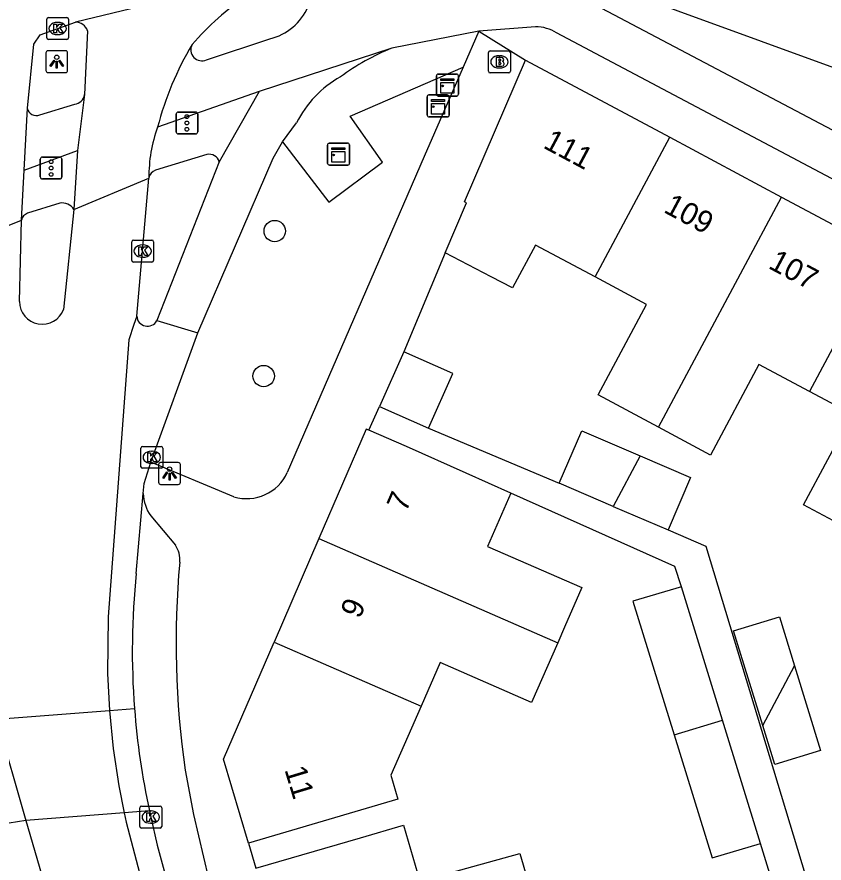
# Model space of a CAD drawing. Extents: x 159265 to 160143, y 383413 to 384319.
# Drawn here: x 159612.88 to 159649.77, y 384028.95 to 384067.62 of the extents above; entities that cross this region are included whole.
import ezdxf

# ---------------------------------------------------------------- set-up
doc = ezdxf.new("R2010")
doc.units = 0
for name, color, linetype in [('IMGEO_Boom', 7, 'Continuous'), ('IMGEO_Brandkraan', 7, 'Continuous'), ('IMGEO_Fietspad_gesloten', 7, 'Continuous'), ('IMGEO_Kast', 7, 'Continuous'), ('IMGEO_Kolk', 7, 'Continuous'), ('IMGEO_Lichtpunt', 7, 'Continuous'), ('IMGEO_Pand', 7, 'Continuous'), ('IMGEO_Pand_nummerreeks', 7, 'Continuous'), ('IMGEO_Rijbaan_lokaal_gesloten', 7, 'Continuous'), ('IMGEO_Rijbaan_lokaal_open', 7, 'Continuous'), ('IMGEO_Verkeersregelinstallatiepaal', 7, 'Continuous'), ('IMGEO_Voetpad_open', 7, 'Continuous')]:
    doc.layers.add(name, color=color, linetype=linetype)

msp = doc.modelspace()

# ---------------------------------------------------------------- linework, layer by layer
at = {"layer": 'IMGEO_Boom'}
for centre in [(159624.662, 384057.831), (159624.157, 384051.204)]:
    msp.add_circle(centre, 0.489, dxfattribs=at)
at = {"layer": 'IMGEO_Brandkraan'}
for p, q in [((159634.432, 384065.14), (159634.432, 384065.992)), ((159634.507, 384066.066), (159635.359, 384066.066)), ((159634.92, 384065.846), (159634.945, 384065.846)), ((159635.433, 384065.992), (159635.433, 384065.14)), ((159635.359, 384065.066), (159634.507, 384065.066)), ((159634.943, 384065.286), (159634.918, 384065.286))]:
    msp.add_line(p, q, dxfattribs=at)
for points in [[(159634.432, 384065.14), (159634.432, 384065.992)], [(159634.507, 384066.066), (159635.359, 384066.066)], [(159634.78, 384065.766), (159634.78, 384065.366), (159634.993, 384065.366)], [(159635.011, 384065.766), (159634.78, 384065.766)], [(159635.433, 384065.992), (159635.433, 384065.14)], [(159634.959, 384065.685), (159634.905, 384065.685), (159634.905, 384065.609)], [(159634.905, 384065.609), (159634.958, 384065.609)], [(159634.967, 384065.533), (159634.905, 384065.533), (159634.905, 384065.452)], [(159634.905, 384065.452), (159634.967, 384065.452)], [(159635.359, 384065.066), (159634.507, 384065.066)]]:
    msp.add_lwpolyline(points, dxfattribs=at)
for centre, radius, start, end in [((159634.509, 384065.99), 0.0765, 91.552, 178.448), ((159634.509, 384065.99), 0.0765, 91.552, 178.448), ((159635.015, 384065.621), 0.145, 59.4692, 91.5367), ((159635.04, 384065.668), 0.0922, 285.5137, 58.1501), ((159635.357, 384065.99), 0.0765, 1.552, 88.448), ((159635.357, 384065.99), 0.0765, 1.552, 88.448), ((159634.96, 384065.647), 0.0379, 267.8285, 90.9355), ((159634.968, 384065.492), 0.0404, 269.8759, 90.5077), ((159634.999, 384065.617), 0.251, 268.6676, 293.5347), ((159635.045, 384065.476), 0.105, 301.3115, 78.989), ((159634.509, 384065.142), 0.0765, 181.552, 268.448), ((159634.509, 384065.142), 0.0765, 181.552, 268.448), ((159635.357, 384065.142), 0.0765, 271.552, 358.448), ((159635.357, 384065.142), 0.0765, 271.552, 358.448)]:
    msp.add_arc(centre, radius, start, end, dxfattribs=at)
for centre, major_axis, ratio, start_param, end_param in [((159634.919, 384065.566), (-0.387, 0.002), 0.722429, 4.712389, 7.853982), ((159634.944, 384065.566), (-0.39, 0.002), 0.717154, 1.570796, 4.712389)]:
    msp.add_ellipse(centre, major_axis=major_axis, ratio=ratio, start_param=start_param, end_param=end_param, dxfattribs=at)
at = {"layer": 'IMGEO_Fietspad_gesloten'}
for points in [[(159639.603, 384068.019), (159679.545, 384046.947), (159802.985, 383980.918)], [(159633.996, 384066.968), (159630.011, 384066.195)], [(159636.58, 384067.174), (159633.996, 384066.968)], [(159782.916, 383989.334), (159706.724, 384030.091), (159678.317, 384045.287), (159637.547, 384066.886)], [(159621.55, 384065.665), (159624.443, 384066.62)], [(159630.011, 384066.195), (159623.948, 384064.207)], [(159623.948, 384064.207), (159619.312, 384062.582)], [(159623.948, 384064.207), (159622.125, 384061)], [(159613.925, 384063.139), (159615.521, 384063.628)], [(159625.018, 384061.914), (159625.663, 384062.778)], [(159621.154, 384053.186), (159624.586, 384061.163), (159625.018, 384061.914)], [(159613.211, 384060.619), (159615.642, 384061.518)], [(159622.125, 384061), (159619.275, 384053.739)]]:
    msp.add_lwpolyline(points, dxfattribs=at)
for centre, radius, start, end in [((159623.824, 384069.124), 2.58, 283.8754, 336.385), ((159636.569, 384065.37), 1.804, 57.1746, 89.6554), ((159621.329, 384066.117), 0.503, 151.802, 296.084), ((159634.255, 384055.861), 11.172, 112.3286, 126.1572), ((159630.087, 384060.572), 4.944, 119.3522, 153.4953), ((159615.458, 384064.138), 0.514, 277.0246, 352.4604), ((159613.77, 384063.53), 0.421, 190.5575, 291.5734)]:
    msp.add_arc(centre, radius, start, end, dxfattribs=at)
at = {"layer": 'IMGEO_Kast'}
for p, q in [((159632.13, 384065.006), (159632.971, 384065.006)), ((159632.971, 384065.006), (159632.13, 384065.006)), ((159633.055, 384064.931), (159633.055, 384064.09)), ((159633.055, 384064.09), (159633.055, 384064.931)), ((159632.055, 384064.081), (159632.055, 384064.922)), ((159632.055, 384064.922), (159632.055, 384064.081)), ((159631.632, 384063.129), (159631.632, 384063.97)), ((159631.632, 384063.97), (159631.632, 384063.129)), ((159631.707, 384064.054), (159632.548, 384064.054)), ((159632.548, 384064.054), (159631.707, 384064.054)), ((159632.98, 384064.006), (159632.139, 384064.006)), ((159632.139, 384064.006), (159632.98, 384064.006)), ((159632.632, 384063.979), (159632.632, 384063.138)), ((159632.632, 384063.138), (159632.632, 384063.979)), ((159632.557, 384063.054), (159631.716, 384063.054)), ((159631.716, 384063.054), (159632.557, 384063.054)), ((159627.152, 384061.849), (159627.993, 384061.849)), ((159627.993, 384061.849), (159627.152, 384061.849)), ((159627.077, 384060.924), (159627.077, 384061.765)), ((159627.077, 384061.765), (159627.077, 384060.924)), ((159628.077, 384061.774), (159628.077, 384060.933)), ((159628.077, 384060.933), (159628.077, 384061.774)), ((159628.002, 384060.849), (159627.161, 384060.849)), ((159627.161, 384060.849), (159628.002, 384060.849))]:
    msp.add_line(p, q, dxfattribs=at)
for points in [[(159632.25, 384064.796), (159632.85, 384064.796), (159632.85, 384064.711), (159632.25, 384064.711), (159632.25, 384064.796)], [(159632.25, 384064.621), (159632.85, 384064.621), (159632.85, 384064.132), (159632.25, 384064.132), (159632.25, 384064.621)], [(159631.827, 384063.844), (159632.427, 384063.844), (159632.427, 384063.759), (159631.827, 384063.759), (159631.827, 384063.844)], [(159631.827, 384063.669), (159632.427, 384063.669), (159632.427, 384063.18), (159631.827, 384063.18), (159631.827, 384063.669)], [(159627.272, 384061.639), (159627.872, 384061.639), (159627.872, 384061.554), (159627.272, 384061.554), (159627.272, 384061.639)], [(159627.272, 384061.464), (159627.872, 384061.464), (159627.872, 384060.975), (159627.272, 384060.975), (159627.272, 384061.464)]]:
    msp.add_lwpolyline(points, dxfattribs=at)
for centre in [(159632.334, 384064.47), (159631.911, 384063.518), (159627.356, 384061.313)]:
    msp.add_circle(centre, 0.0377, dxfattribs=at)
for centre, start, end in [((159632.133, 384064.928), 92.4484, 184.2845), ((159632.133, 384064.928), 92.4484, 184.2845), ((159632.977, 384064.928), 2.4484, 94.2845), ((159632.977, 384064.928), 2.4484, 94.2845), ((159631.71, 384063.976), 92.4484, 184.2845), ((159631.71, 384063.976), 92.4484, 184.2845), ((159632.133, 384064.084), 182.4484, 274.2845), ((159632.133, 384064.084), 182.4484, 274.2845), ((159632.554, 384063.976), 2.4484, 94.2845), ((159632.554, 384063.976), 2.4484, 94.2845), ((159632.977, 384064.084), 272.4484, 4.2845), ((159632.977, 384064.084), 272.4484, 4.2845), ((159631.71, 384063.132), 182.4484, 274.2845), ((159631.71, 384063.132), 182.4484, 274.2845), ((159632.554, 384063.132), 272.4484, 4.2845), ((159632.554, 384063.132), 272.4484, 4.2845), ((159627.155, 384061.771), 92.4484, 184.2845), ((159627.155, 384061.771), 92.4484, 184.2845), ((159627.999, 384061.771), 2.4484, 94.2845), ((159627.999, 384061.771), 2.4484, 94.2845), ((159627.155, 384060.927), 182.4484, 274.2845), ((159627.155, 384060.927), 182.4484, 274.2845), ((159627.999, 384060.927), 272.4484, 4.2845), ((159627.999, 384060.927), 272.4484, 4.2845)]:
    msp.add_arc(centre, 0.0779, start, end, dxfattribs=at)
at = {"layer": 'IMGEO_Kolk'}
for p, q in [((159614.242, 384066.664), (159614.242, 384067.516)), ((159614.317, 384067.59), (159615.169, 384067.59)), ((159614.73, 384067.37), (159614.755, 384067.37)), ((159615.243, 384067.516), (159615.243, 384066.664)), ((159615.169, 384066.59), (159614.317, 384066.59)), ((159614.753, 384066.81), (159614.728, 384066.81)), ((159618.126, 384056.492), (159618.126, 384057.344)), ((159618.201, 384057.418), (159619.053, 384057.418)), ((159618.614, 384057.198), (159618.639, 384057.198)), ((159619.127, 384057.344), (159619.127, 384056.492)), ((159619.053, 384056.418), (159618.201, 384056.418)), ((159618.637, 384056.638), (159618.612, 384056.638)), ((159618.544, 384047.065), (159618.544, 384047.917)), ((159618.619, 384047.991), (159619.471, 384047.991)), ((159619.545, 384047.917), (159619.545, 384047.065)), ((159619.032, 384047.771), (159619.057, 384047.771)), ((159619.055, 384047.211), (159619.03, 384047.211)), ((159619.471, 384046.991), (159618.619, 384046.991)), ((159618.497, 384030.623), (159618.497, 384031.475)), ((159618.572, 384031.549), (159619.424, 384031.549)), ((159618.985, 384031.329), (159619.01, 384031.329)), ((159619.498, 384031.475), (159619.498, 384030.623)), ((159619.424, 384030.549), (159618.572, 384030.549)), ((159619.008, 384030.769), (159618.983, 384030.769))]:
    msp.add_line(p, q, dxfattribs=at)
for points in [[(159614.242, 384066.664), (159614.242, 384067.516)], [(159614.317, 384067.59), (159615.169, 384067.59)], [(159614.563, 384067.29), (159614.686, 384067.29), (159614.686, 384067.139), (159614.816, 384067.29), (159614.98, 384067.29), (159614.834, 384067.139), (159614.987, 384066.89), (159614.835, 384066.89), (159614.75, 384067.054), (159614.686, 384066.987), (159614.686, 384066.89), (159614.563, 384066.89), (159614.563, 384067.29)], [(159615.243, 384067.516), (159615.243, 384066.664)], [(159615.169, 384066.59), (159614.317, 384066.59)], [(159618.126, 384056.492), (159618.126, 384057.344)], [(159618.201, 384057.418), (159619.053, 384057.418)], [(159619.127, 384057.344), (159619.127, 384056.492)], [(159618.447, 384057.118), (159618.57, 384057.118), (159618.57, 384056.967), (159618.7, 384057.118), (159618.864, 384057.118), (159618.718, 384056.967), (159618.871, 384056.718), (159618.719, 384056.718), (159618.634, 384056.882), (159618.57, 384056.815), (159618.57, 384056.718), (159618.447, 384056.718), (159618.447, 384057.118)], [(159619.053, 384056.418), (159618.201, 384056.418)], [(159618.544, 384047.065), (159618.544, 384047.917)], [(159618.619, 384047.991), (159619.471, 384047.991)], [(159619.545, 384047.917), (159619.545, 384047.065)], [(159618.865, 384047.691), (159618.988, 384047.691), (159618.988, 384047.54), (159619.118, 384047.691), (159619.282, 384047.691), (159619.136, 384047.54), (159619.289, 384047.291), (159619.137, 384047.291), (159619.052, 384047.455), (159618.988, 384047.388), (159618.988, 384047.291), (159618.865, 384047.291), (159618.865, 384047.691)], [(159619.471, 384046.991), (159618.619, 384046.991)], [(159618.497, 384030.623), (159618.497, 384031.475)], [(159618.572, 384031.549), (159619.424, 384031.549)], [(159619.498, 384031.475), (159619.498, 384030.623)], [(159618.818, 384031.249), (159618.941, 384031.249), (159618.941, 384031.098), (159619.071, 384031.249), (159619.235, 384031.249), (159619.089, 384031.098), (159619.242, 384030.849), (159619.09, 384030.849), (159619.005, 384031.013), (159618.941, 384030.946), (159618.941, 384030.849), (159618.818, 384030.849), (159618.818, 384031.249)], [(159619.424, 384030.549), (159618.572, 384030.549)]]:
    msp.add_lwpolyline(points, dxfattribs=at)
for centre, start, end in [((159614.319, 384067.514), 91.552, 178.448), ((159614.319, 384067.514), 91.552, 178.448), ((159615.167, 384067.514), 1.552, 88.448), ((159615.167, 384067.514), 1.552, 88.448), ((159614.319, 384066.666), 181.552, 268.448), ((159614.319, 384066.666), 181.552, 268.448), ((159615.167, 384066.666), 271.552, 358.448), ((159615.167, 384066.666), 271.552, 358.448), ((159618.203, 384057.342), 91.552, 178.448), ((159618.203, 384057.342), 91.552, 178.448), ((159619.051, 384057.342), 1.552, 88.448), ((159619.051, 384057.342), 1.552, 88.448), ((159618.203, 384056.494), 181.552, 268.448), ((159618.203, 384056.494), 181.552, 268.448), ((159619.051, 384056.494), 271.552, 358.448), ((159619.051, 384056.494), 271.552, 358.448), ((159618.621, 384047.915), 91.552, 178.448), ((159618.621, 384047.915), 91.552, 178.448), ((159619.469, 384047.915), 1.552, 88.448), ((159619.469, 384047.915), 1.552, 88.448), ((159618.621, 384047.067), 181.552, 268.448), ((159618.621, 384047.067), 181.552, 268.448), ((159619.469, 384047.067), 271.552, 358.448), ((159619.469, 384047.067), 271.552, 358.448), ((159618.574, 384031.473), 91.552, 178.448), ((159618.574, 384031.473), 91.552, 178.448), ((159619.422, 384031.473), 1.552, 88.448), ((159619.422, 384031.473), 1.552, 88.448), ((159618.574, 384030.625), 181.552, 268.448), ((159618.574, 384030.625), 181.552, 268.448), ((159619.422, 384030.625), 271.552, 358.448), ((159619.422, 384030.625), 271.552, 358.448)]:
    msp.add_arc(centre, 0.0765, start, end, dxfattribs=at)
for centre, major_axis, ratio, start_param, end_param in [((159614.729, 384067.09), (-0.387, 0.002), 0.722429, 4.712389, 7.853982), ((159614.754, 384067.09), (-0.39, 0.002), 0.717154, 1.570796, 4.712389), ((159618.613, 384056.918), (-0.387, 0.002), 0.722429, 4.712389, 7.853982), ((159618.638, 384056.918), (-0.39, 0.002), 0.717154, 1.570796, 4.712389), ((159619.031, 384047.491), (-0.387, 0.002), 0.722429, 4.712389, 7.853982), ((159619.056, 384047.491), (-0.39, 0.002), 0.717154, 1.570796, 4.712389), ((159618.984, 384031.049), (-0.387, 0.002), 0.722429, 4.712389, 7.853982), ((159619.009, 384031.049), (-0.39, 0.002), 0.717154, 1.570796, 4.712389)]:
    msp.add_ellipse(centre, major_axis=major_axis, ratio=ratio, start_param=start_param, end_param=end_param, dxfattribs=at)
at = {"layer": 'IMGEO_Lichtpunt'}
for p, q in [((159614.203, 384065.98), (159614.203, 384065.173)), ((159614.203, 384065.98), (159614.203, 384065.173)), ((159615.105, 384066.075), (159614.297, 384066.075)), ((159615.105, 384066.075), (159614.297, 384066.075)), ((159615.199, 384065.173), (159615.199, 384065.98)), ((159615.199, 384065.173), (159615.199, 384065.98)), ((159614.297, 384065.079), (159615.105, 384065.079)), ((159614.297, 384065.079), (159615.105, 384065.079)), ((159619.355, 384047.158), (159619.355, 384046.351)), ((159619.355, 384047.158), (159619.355, 384046.351)), ((159620.257, 384047.253), (159619.449, 384047.253)), ((159620.257, 384047.253), (159619.449, 384047.253)), ((159620.351, 384046.351), (159620.351, 384047.158)), ((159620.351, 384046.351), (159620.351, 384047.158)), ((159619.449, 384046.257), (159620.257, 384046.257)), ((159619.449, 384046.257), (159620.257, 384046.257))]:
    msp.add_line(p, q, dxfattribs=at)
for points in [[(159614.577, 384065.644), (159614.616, 384065.616), (159614.428, 384065.354), (159614.39, 384065.381), (159614.577, 384065.644)], [(159614.679, 384065.596), (159614.726, 384065.596), (159614.726, 384065.274), (159614.679, 384065.274), (159614.679, 384065.596)], [(159614.789, 384065.616), (159614.827, 384065.643), (159615.014, 384065.381), (159614.975, 384065.353), (159614.789, 384065.616)], [(159619.729, 384046.822), (159619.768, 384046.794), (159619.58, 384046.532), (159619.542, 384046.559), (159619.729, 384046.822)], [(159619.831, 384046.774), (159619.878, 384046.774), (159619.878, 384046.452), (159619.831, 384046.452), (159619.831, 384046.774)], [(159619.941, 384046.794), (159619.979, 384046.821), (159620.166, 384046.559), (159620.127, 384046.531), (159619.941, 384046.794)]]:
    msp.add_lwpolyline(points, dxfattribs=at)
for centre in [(159614.702, 384065.778), (159619.854, 384046.956)]:
    msp.add_circle(centre, 0.0994, dxfattribs=at)
for centre, start, end in [((159614.297, 384065.98), 90, 180), ((159614.297, 384065.98), 90, 180), ((159615.105, 384065.98), 0, 90), ((159615.105, 384065.98), 0, 90), ((159614.297, 384065.173), 180, 270), ((159614.297, 384065.173), 180, 270), ((159615.105, 384065.173), 270, 0), ((159615.105, 384065.173), 270, 360), ((159619.449, 384047.158), 90, 180), ((159619.449, 384047.158), 90, 180), ((159620.257, 384047.158), 0, 90), ((159620.257, 384047.158), 0, 90), ((159619.449, 384046.351), 180, 270), ((159619.449, 384046.351), 180, 270), ((159620.257, 384046.351), 270, 0), ((159620.257, 384046.351), 270, 360)]:
    msp.add_arc(centre, 0.0946, start, end, dxfattribs=at)
at = {"layer": 'IMGEO_Pand'}
for points in [[(159632.448, 384056.843), (159633.432, 384059.119), (159633.331, 384059.163), (159636.13, 384065.645)], [(159636.13, 384065.645), (159642.721, 384062.119)], [(159639.306, 384055.738), (159642.721, 384062.119)], [(159642.721, 384062.119), (159647.823, 384059.39)], [(159642.195, 384048.868), (159647.823, 384059.39)], [(159647.823, 384059.39), (159652.514, 384056.88)], [(159639.306, 384055.738), (159636.582, 384057.195), (159635.533, 384055.237), (159634.558, 384055.745), (159632.448, 384056.843)], [(159652.514, 384056.88), (159649.106, 384050.505)], [(159642.195, 384048.868), (159639.44, 384050.341), (159641.655, 384054.481), (159639.306, 384055.738)], [(159630.558, 384052.318), (159629.449, 384049.819)], [(159631.695, 384048.822), (159632.804, 384051.321), (159630.558, 384052.318)], [(159649.106, 384050.505), (159646.792, 384051.742), (159644.574, 384047.595), (159642.195, 384048.868)], [(159651.573, 384043.86), (159648.83, 384045.327), (159651.045, 384049.468), (159649.106, 384050.505)], [(159629.449, 384049.819), (159631.695, 384048.822)], [(159628.964, 384048.726), (159628.847, 384048.777), (159626.686, 384043.779)], [(159635.46, 384045.86), (159633.417, 384046.773), (159630.683, 384047.983), (159628.964, 384048.726)], [(159637.669, 384046.312), (159638.697, 384048.702), (159641.366, 384047.554)], [(159641.366, 384047.554), (159640.135, 384045.252)], [(159641.366, 384047.554), (159643.665, 384046.566), (159642.638, 384044.176)], [(159640.135, 384045.252), (159637.669, 384046.312)], [(159635.46, 384045.86), (159634.384, 384043.415), (159638.692, 384041.536), (159637.904, 384039.731), (159637.594, 384039.019)], [(159640.135, 384045.252), (159642.638, 384044.176)], [(159626.686, 384043.779), (159624.641, 384039.051)], [(159626.686, 384043.779), (159637.594, 384039.019)], [(159643.247, 384041.579), (159641.034, 384040.917), (159642.916, 384034.81)], [(159645.129, 384035.472), (159643.247, 384041.579)], [(159646.964, 384035.242), (159645.633, 384039.563), (159647.724, 384040.207), (159648.417, 384037.958)], [(159623.457, 384029.855), (159622.326, 384033.697), (159624.641, 384039.051)], [(159624.641, 384039.051), (159631.35, 384036.124)], [(159637.594, 384039.019), (159636.402, 384036.288), (159634.555, 384037.094), (159632.218, 384038.114), (159631.35, 384036.124)], [(159648.417, 384037.958), (159649.608, 384034.091), (159647.517, 384033.447), (159646.964, 384035.242)], [(159646.964, 384035.242), (159648.417, 384037.958)], [(159631.35, 384036.124), (159629.974, 384032.969), (159630.292, 384031.871), (159623.457, 384029.855)], [(159642.916, 384034.81), (159645.129, 384035.472)], [(159646.861, 384029.848), (159645.129, 384035.472)], [(159642.916, 384034.81), (159644.648, 384029.186), (159646.861, 384029.848)], [(159623.795, 384028.709), (159628.582, 384030.107), (159630.543, 384030.679), (159631.29, 384028.121), (159635.861, 384029.39), (159636.607, 384026.838)]]:
    msp.add_lwpolyline(points, dxfattribs=at)
at = {"layer": 'IMGEO_Rijbaan_lokaal_gesloten'}
for points in [[(159626.172, 384069.956), (159615.551, 384067.379)], [(159639.282, 384069.302), (159650.703, 384065.122)], [(159613.357, 384063.453), (159613.653, 384066.379), (159613.945, 384066.805), (159615.551, 384067.379)], [(159616.103, 384066.985), (159615.968, 384064.071)], [(159615.968, 384064.071), (159615.642, 384061.518)], [(159613.211, 384060.619), (159613.357, 384063.453)], [(159615.642, 384061.518), (159615.487, 384058.818)], [(159613.089, 384058.335), (159613.211, 384060.619)], [(159615.487, 384058.818), (159618.914, 384060.256)], [(159618.36, 384053.948), (159618.914, 384060.256)], [(159615.487, 384058.818), (159615.013, 384054.253)], [(159608.795, 384056.595), (159613.089, 384058.335)], [(159612.996, 384054.615), (159613.089, 384058.335)], [(159618.36, 384053.948), (159618.227, 384053.557), (159617.99, 384052.863), (159617.046, 384040.198), (159617.018, 384037.617), (159617.108, 384035.925)], [(159619.275, 384053.739), (159621.154, 384053.186)], [(159619, 384047.264), (159621.154, 384053.186)], [(159618.655, 384045.844), (159618.694, 384046.289), (159619, 384047.264)], [(159618.333, 384042.184), (159618.655, 384045.844)], [(159617.108, 384035.925), (159618.254, 384036.014)], [(159618.934, 384031.339), (159617.785, 384031.248)], [(159618.934, 384031.339), (159618.966, 384031.194), (159618.998, 384031.049), (159619.292, 384029.772), (159621.981, 384019.881), (159627.798, 384000), (159644.044, 383944.284)], [(159613.293, 384030.894), (159612.139, 384030.718)], [(159613.293, 384030.894), (159638.993, 383942.811)], [(159617.785, 384031.248), (159617.87, 384030.824), (159619.532, 384024.506), (159642.94, 383943.962)]]:
    msp.add_lwpolyline(points, dxfattribs=at)
for centre, radius, start, end in [((159631.018, 384057.572), 13.409, 124.5746, 139.0804), ((159615.569, 384066.82), 0.559, 17.1295, 91.8344), ((159633.163, 384059.022), 14.301, 149.1515, 165.585), ((159625.383, 384060.346), 6.47, 159.782, 180.7984), ((159614.037, 384054.613), 1.041, 179.9092, 339.7412), ((159618.847, 384053.972), 0.487, 182.8423, 331.4247), ((159652.832, 384038.657), 34.679, 174.1623, 184.3706)]:
    msp.add_arc(centre, radius, start, end, dxfattribs=at)
at = {"layer": 'IMGEO_Rijbaan_lokaal_open'}
for points in [[(159611.942, 384035.523), (159617.108, 384035.925)], [(159617.108, 384035.925), (159617.283, 384034.186), (159617.539, 384032.484), (159617.785, 384031.248)], [(159611.942, 384035.523), (159613.293, 384030.894)], [(159617.785, 384031.248), (159613.293, 384030.894)]]:
    msp.add_lwpolyline(points, dxfattribs=at)
msp.add_arc((159652.712, 384038.639), 34.558, 184.3565, 192.1953, dxfattribs=at)
at = {"layer": 'IMGEO_Verkeersregelinstallatiepaal'}
for p, q in [((159620.154, 384062.374), (159620.154, 384063.174)), ((159620.154, 384063.174), (159620.154, 384062.374)), ((159620.254, 384063.274), (159621.044, 384063.274)), ((159621.044, 384063.274), (159620.254, 384063.274)), ((159621.144, 384063.174), (159621.144, 384062.374)), ((159621.144, 384062.374), (159621.144, 384063.174)), ((159621.044, 384062.274), (159620.254, 384062.274)), ((159620.254, 384062.274), (159621.044, 384062.274)), ((159613.949, 384060.314), (159613.949, 384061.114)), ((159613.949, 384061.114), (159613.949, 384060.314)), ((159614.049, 384061.214), (159614.839, 384061.214)), ((159614.839, 384061.214), (159614.049, 384061.214)), ((159614.939, 384061.114), (159614.939, 384060.314)), ((159614.939, 384060.314), (159614.939, 384061.114)), ((159614.839, 384060.214), (159614.049, 384060.214)), ((159614.049, 384060.214), (159614.839, 384060.214))]:
    msp.add_line(p, q, dxfattribs=at)
for centre in [(159620.649, 384063.064), (159620.649, 384062.774), (159620.649, 384062.484), (159614.444, 384061.004), (159614.444, 384060.714), (159614.444, 384060.424)]:
    msp.add_circle(centre, 0.085, dxfattribs=at)
for centre, start, end in [((159620.254, 384063.174), 90, 180), ((159620.254, 384063.174), 90, 180), ((159621.044, 384063.174), 0, 90), ((159621.044, 384063.174), 360, 90), ((159620.254, 384062.374), 180, 270), ((159620.254, 384062.374), 180, 270), ((159621.044, 384062.374), 270, 0), ((159621.044, 384062.374), 270, 0), ((159614.049, 384061.114), 90, 180), ((159614.049, 384061.114), 90, 180), ((159614.839, 384061.114), 0, 90), ((159614.839, 384061.114), 360, 90), ((159614.049, 384060.314), 180, 270), ((159614.049, 384060.314), 180, 270), ((159614.839, 384060.314), 270, 0), ((159614.839, 384060.314), 270, 0)]:
    msp.add_arc(centre, 0.1, start, end, dxfattribs=at)
at = {"layer": 'IMGEO_Voetpad_open'}
for points in [[(159633.996, 384066.968), (159633.276, 384065.32)], [(159633.996, 384066.968), (159636.13, 384065.645)], [(159625.018, 384061.914), (159627.136, 384059.158), (159629.589, 384060.979), (159628.109, 384063.079), (159633.276, 384065.32)], [(159633.276, 384065.32), (159631.496, 384061.242), (159625.235, 384046.795)], [(159621.567, 384061.331), (159619.212, 384060.613)], [(159614.84, 384059.106), (159613.364, 384058.645)], [(159632.448, 384056.843), (159630.558, 384052.318)], [(159628.964, 384048.726), (159629.449, 384049.819)], [(159631.695, 384048.822), (159637.669, 384046.312)], [(159622.799, 384045.693), (159619, 384047.264)], [(159643.247, 384041.579), (159642.954, 384042.51), (159635.46, 384045.86)], [(159618.996, 384044.813), (159620.124, 384043.476)], [(159642.638, 384044.176), (159644.363, 384043.434), (159652.75, 384015.74), (159656.009, 384004.978), (159656.587, 384003.071), (159664.966, 383998.457), (159687.827, 383995.544), (159688.001, 383995.871)], [(159620.576, 384033.195), (159620.95, 384031.164), (159622.1, 384026.299), (159623.371, 384021.442), (159625.336, 384014.682), (159629.645, 384000), (159631.469, 383993.769)], [(159623.457, 384029.855), (159623.795, 384028.709)], [(159639.69, 383999.714), (159654.699, 384004.43), (159646.861, 384029.848)]]:
    msp.add_lwpolyline(points, dxfattribs=at)
for centre, radius, start, end in [((159621.67, 384060.869), 0.473, 16.0407, 102.6073), ((159619.33, 384060.212), 0.418, 106.361, 173.9332), ((159614.96, 384058.505), 0.613, 30.7241, 101.2852), ((159613.511, 384058.238), 0.433, 109.844, 167.0037), ((159623.388, 384047.635), 2.029, 253.1318, 335.5504), ((159620.551, 384045.899), 1.897, 181.6675, 214.9355), ((159619.206, 384042.828), 1.123, 353.3014, 35.2206), ((159660.186, 384039.008), 40.034, 174.7132, 188.3493)]:
    msp.add_arc(centre, radius, start, end, dxfattribs=at)

# ---------------------------------------------------------------- texts
at = {"layer": 'IMGEO_Pand_nummerreeks'}
for s, rotation, p in [('111', 331.8735, (159636.883, 384061.661)), ('109', 331.8735, (159642.39, 384058.716)), ('107', 331.8735, (159647.175, 384056.159)), ('7', 66.5605, (159630.66, 384044.946)), ('9', 66.5605, (159628.548, 384040.076)), ('11', 286.8505, (159625.101, 384033.223))]:
    msp.add_text(s, height=1, rotation=rotation, dxfattribs=at).set_placement(p)

doc.saveas('drawing.dxf')
